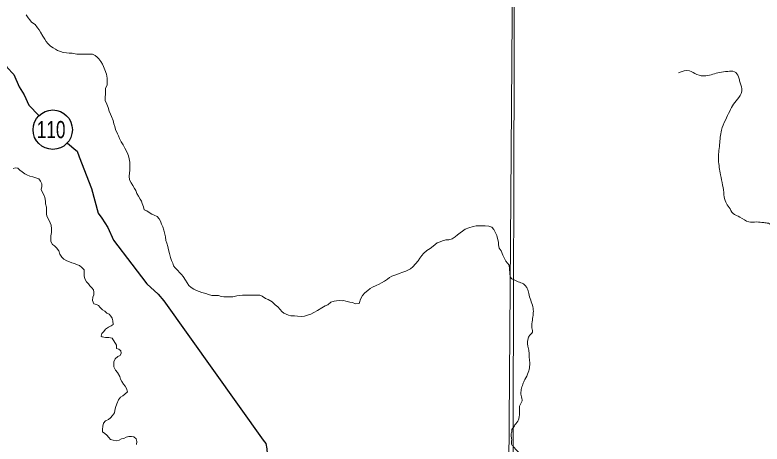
# Model space of a CAD drawing. Extents: x -1643653 to 4543381, y 1624270 to 13878484.
# Drawn here: x 616478 to 619526, y 8901080 to 8902830 of the extents above; entities that cross this region are included whole.
import ezdxf
from ezdxf.enums import TextEntityAlignment as Align

# ---------------------------------------------------------------- set-up
doc = ezdxf.new("R2010")
doc.units = 0
doc.header["$LTSCALE"] = 200
doc.layers.add('6', color=7, linetype='Continuous', lineweight=13)
doc.layers.add('60', color=7, linetype='Continuous', lineweight=13)

msp = doc.modelspace()

# ---------------------------------------------------------------- linework, layer by layer
at = {"layer": '6'}
for points in [[(618663, 8924716.1), (618558.3, 8909803.7), (618456.5, 8896026.7)], [(616524, 8902830.2), (616532, 8902818.9), (616539.1, 8902809.7), (616546.1, 8902800.5), (616560.3, 8902791.2), (616570.4, 8902777.9), (616577.4, 8902768.7), (616582.5, 8902759.5), (616591.5, 8902743.1), (616599.6, 8902730.8), (616605.6, 8902721.6), (616612.7, 8902713.4), (616622.8, 8902703.2), (616633.9, 8902696), (616643, 8902689.8), (616651.3, 8902684.9), (616664.3, 8902680.5), (616674.5, 8902677.4), (616688.7, 8902675.3), (616698.9, 8902674.2), (616712.1, 8902674.1), (616730.4, 8902669.9), (616742.6, 8902669.8), (616754.8, 8902669.7), (616772.1, 8902669.6), (616784.3, 8902669.6), (616794.5, 8902669.5), (616805.6, 8902665.3), (616813.7, 8902658.2), (616820.8, 8902651), (616828.8, 8902639.7), (616834.9, 8902629.5), (616838.9, 8902620.3), (616844.9, 8902606), (616851.9, 8902588.6), (616854.8, 8902572.3), (616854.7, 8902555), (616854.6, 8902543.8), (616847.4, 8902531.6), (616847.3, 8902519.4), (616847.2, 8902508.2), (616846.1, 8902492.9), (616846.1, 8902481.7), (616853.1, 8902466.4), (616858.1, 8902452.1), (616863, 8902437.8), (616868, 8902425.5), (616872, 8902415.3), (616879.1, 8902399), (616882, 8902385.7), (616885, 8902374.5), (616888, 8902363.3), (616896, 8902345.9)], [(616896, 8902345.9), (616900, 8902336.7), (616905, 8902326.5), (616912, 8902312.2), (616920.1, 8902299.9), (616927.1, 8902286.6), (616936.1, 8902269.2), (616941.1, 8902254.9), (616944.1, 8902243.7), (616947.1, 8902230.4), (616947, 8902218.2), (616946.9, 8902207), (616946.8, 8902196.8), (616945.7, 8902184.6), (616944.6, 8902172.4), (616945.6, 8902158.1), (616951.6, 8902144.8), (616958.6, 8902134.6), (616965.7, 8902122.3), (616971.7, 8902114.1), (616975.7, 8902101.9), (616982.7, 8902091.7), (616988.8, 8902079.4), (616993.8, 8902070.2), (616997.8, 8902061), (617002.8, 8902047.7), (617005.7, 8902035.5), (617015.9, 8902031.3), (617026, 8902024.1), (617037.2, 8902018), (617046.3, 8902013.8), (617058.5, 8902008.7), (617066.5, 8901998.4), (617071.5, 8901989.2), (617076.5, 8901976.9), (617081.6, 8901965.7), (617085.5, 8901952.4)], [(616470.2, 8902203.8), (616480.3, 8902206.8), (616490.5, 8902205.7), (616498.6, 8902197.5), (616507.7, 8902190.3), (616517.8, 8902182.1), (616526.9, 8902178), (616539.1, 8902172.8), (616551.3, 8902169.7), (616563.5, 8902166.5), (616575.7, 8902161.3), (616582.7, 8902152.1), (616587.7, 8902141.9), (616587.7, 8902130.7), (616584.5, 8902118.5), (616590.5, 8902106.2), (616595.6, 8902097)], [(616595.6, 8902097), (616600.6, 8902085.8), (616602.5, 8902070.5), (616603.4, 8902060.3), (616606.4, 8902046), (616606.3, 8902035.8), (616606.2, 8902016.5), (616610.2, 8902007.3), (616616.2, 8901995), (616622.2, 8901982.8), (616625.2, 8901972.6), (616627.2, 8901958.3), (616627.1, 8901943), (616624.9, 8901928.8), (616624.8, 8901917.6), (616624.8, 8901906.3), (616630.8, 8901894.1), (616639.9, 8901888.9), (616647, 8901880.7), (616657.1, 8901868.4), (616661, 8901855.2), (616669.1, 8901842.9), (616678.2, 8901833.7)], [(617085.5, 8901952.4), (617088.5, 8901941.2), (617092.5, 8901925.9), (617094.4, 8901910.6), (617097.4, 8901899.4), (617101.3, 8901886.1), (617104.3, 8901872.9), (617109.3, 8901857.6), (617113.2, 8901841.2), (617117.2, 8901829), (617122.2, 8901817.7), (617125.2, 8901807.5), (617132.3, 8901799.3), (617141.4, 8901789.1), (617150.5, 8901778.8), (617157.5, 8901771.7), (617164.6, 8901763.5), (617173.7, 8901749.1), (617180.7, 8901737.9), (617187.7, 8901726.6), (617196.8, 8901718.4), (617208, 8901712.2), (617219.1, 8901707.1), (617229.3, 8901701.9), (617240.4, 8901697.8), (617256.7, 8901693.6), (617267.8, 8901690.5), (617281, 8901686.3), (617293.2, 8901686.2), (617308.5, 8901686.1), (617319.7, 8901682), (617330.8, 8901680.9), (617345.1, 8901680.8), (617355.3, 8901680.7), (617367.5, 8901680.7), (617383.8, 8901684.6), (617396, 8901686.6), (617407.2, 8901687.5), (617422.5, 8901687.4), (617437.7, 8901687.3), (617454, 8901687.2), (617464.2, 8901687.2), (617477.4, 8901687.1), (617486.5, 8901682.9), (617500.7, 8901673.7), (617511.8, 8901669.6), (617528.1, 8901660.3), (617540.2, 8901648), (617550.3, 8901639.8), (617560.4, 8901629.5), (617567.5, 8901620.3), (617575.6, 8901614.1), (617584.7, 8901610), (617593.8, 8901605.9), (617604, 8901602.7), (617618.2, 8901602.6), (617630.4, 8901601.6), (617646.7, 8901600.4), (617659.9, 8901601.4), (617671.1, 8901605.4), (617685.4, 8901610.4), (617697.6, 8901616.4), (617713, 8901625.5), (617730.3, 8901635.6), (617743.6, 8901644.6)], [(617882.8, 8901653.4), (617884.2, 8901658.2), (617887.4, 8901671.5), (617896.6, 8901686.7), (617905.8, 8901696.8), (617918.1, 8901705.9), (617927.3, 8901714), (617937.6, 8901720), (617951.8, 8901727.1), (617964.1, 8901732.1), (617973.3, 8901737.1), (617985.5, 8901744.2), (617997.8, 8901752.3), (618006, 8901759.3), (618015.2, 8901764.4), (618035.6, 8901771.4), (618045.8, 8901776.4), (618061.1, 8901781.4), (618072.3, 8901785.4), (618081.5, 8901789.4), (618091.7, 8901794.4), (618100.9, 8901803.6), (618112.2, 8901814.7), (618123.4, 8901827.9), (618129.6, 8901838), (618137.8, 8901849.2), (618145, 8901857.3), (618158.3, 8901869.4), (618171.6, 8901877.5), (618183.8, 8901886.6), (618193.1, 8901893.6), (618201.2, 8901900.7), (618212.5, 8901904.7), (618222.7, 8901908.7), (618235.9, 8901912.7), (618248.1, 8901913.7), (618261.4, 8901916.6), (618274.7, 8901925.7), (618283.9, 8901933.8), (618294.1, 8901941.9), (618304.3, 8901948.9), (618314.5, 8901956), (618329.8, 8901962), (618347.2, 8901967), (618359.4, 8901970), (618382.8, 8901969.8), (618396, 8901969.8), (618411.3, 8901968.6), (618423.4, 8901964.5), (618431.5, 8901955.3), (618438.5, 8901942), (618443.6, 8901930.7), (618447.5, 8901918.5), (618450.5, 8901903.2), (618450.4, 8901892), (618453.4, 8901879.7), (618461.4, 8901868.5), (618468.4, 8901850.1), (618476.5, 8901834.8), (618480.5, 8901825.6), (618487.5, 8901818.4), (618494.6, 8901809.2), (618499, 8901761.6)], [(616678.2, 8901833.7), (616690.3, 8901827.5), (616700.5, 8901823.3), (616710.6, 8901819.2), (616720.8, 8901816.1), (616729.9, 8901811.9), (616742.1, 8901807.8), (616751.2, 8901800.6), (616760.3, 8901791.4), (616760.2, 8901780.2), (616760.1, 8901766.9), (616763.1, 8901754.7), (616770.1, 8901741.4), (616778.2, 8901734.2), (616784.2, 8901725), (616791.3, 8901716.8), (616798.4, 8901709.6), (616800.3, 8901699.4), (616800.3, 8901688.2), (616796.1, 8901679.1), (616794, 8901665.8), (616800, 8901652.6), (616810.2, 8901649.4), (616819.3, 8901645.3), (616826.4, 8901637.1), (616835.5, 8901627.9), (616844.6, 8901621.7), (616852.7, 8901614.5), (616862.8, 8901609.4), (616869.9, 8901602.2), (616874.9, 8901593), (616876.8, 8901582.8), (616878.8, 8901568.5), (616870.6, 8901562.5), (616859.4, 8901557.4), (616848.1, 8901548.3), (616840.9, 8901539.2), (616832.8, 8901531.1), (616829.6, 8901519.9), (616834.3, 8901517)], [(617743.6, 8901644.6), (617754.8, 8901648.6), (617767.1, 8901658.7), (617779.9, 8901663.6), (617790.1, 8901664.4), (617803.5, 8901666), (617813.7, 8901664.4), (617818.3, 8901665.2), (617827.8, 8901663.6), (617844.2, 8901658.9), (617856, 8901657.3), (617867.8, 8901651.8), (617882.8, 8901653.4)], [(616834.3, 8901517), (616847.9, 8901514.7), (616860.7, 8901515), (616874.9, 8901511.8), (616892, 8901483.2), (616891.9, 8901470), (616902.1, 8901466.8), (616910.2, 8901460.7), (616911.1, 8901450.5), (616907, 8901441.3), (616897.8, 8901437.3), (616886.6, 8901427.2), (616881.4, 8901416.1), (616881.3, 8901405.9), (616881.2, 8901394.7), (616888.3, 8901381.4), (616896.3, 8901372.1), (616905.4, 8901355.8), (616909.4, 8901345.6), (616914.4, 8901335.3), (616921.5, 8901324.1), (616927.5, 8901315.9), (616933.5, 8901306.7), (616937.5, 8901293.4), (616926.3, 8901284.3), (616918.1, 8901277.3), (616908.9, 8901271.2), (616900.7, 8901260.1), (616893.4, 8901243.8), (616888.2, 8901229.6), (616885.1, 8901217.4), (616884, 8901207.2), (616875.8, 8901197.1), (616867.6, 8901187.9), (616859.4, 8901180.8), (616848.2, 8901174.8), (616839, 8901165.7), (616836.9, 8901153.5), (616835.8, 8901140.2), (616835.7, 8901130.1), (616844.8, 8901122.9), (616852.9, 8901116.7), (616861, 8901107.5), (616868, 8901098.3), (616879.2, 8901096.2), (616891.4, 8901093), (616903.6, 8901096), (616912.8, 8901102.1), (616923, 8901103), (616932.2, 8901109.1), (616942.4, 8901111), (616953.6, 8901111), (616963.7, 8901109.9), (616972.8, 8901101.7), (616974.8, 8901090.5), (616974.7, 8901078.2)]]:
    msp.add_lwpolyline(points, dxfattribs=at)
msp.add_lwpolyline([(618535.2, 8909853.3), (607574.3, 8909890.7), (607543.3, 8898835.3), (618504.2, 8898795.8)], close=True, dxfattribs=at)
at = {"layer": '6', "lineweight": 25}
for points in [[(616044.3, 8903031.2), (616338.7, 8902741.3), (616398.6, 8902682.1), (616445.2, 8902616.8), (616473.6, 8902587.2), (616494.9, 8902537.3), (616516.1, 8902503.6), (616535.3, 8902462.8), (616575.3, 8902420.1)], [(616692.6, 8902307.3), (616726.2, 8902278.1), (616732.3, 8902274), (616740.4, 8902251.6), (616789.8, 8902122.1), (616817, 8902022.2), (616832.2, 8902001.8)], [(616832.2, 8902001.8), (616857.5, 8901964), (616879.7, 8901912), (616954.8, 8901814.1), (617016.6, 8901733.5), (617062.3, 8901691.6), (617085.6, 8901664.1), (617491.1, 8901095.8), (617501.2, 8901082.6), (617505.2, 8901061.2), (617519.8, 8900868.6), (617561, 8900712.6), (617580, 8900602.6), (617583.9, 8900553.7), (617583.7, 8900508.8), (617579.5, 8900483.4), (617569.1, 8900420.2), (617561.6, 8900327.5), (617544.5, 8899823.2), (617553.6, 8899807.9), (617563.8, 8899799.8), (617571, 8899793.8)]]:
    msp.add_lwpolyline(points, dxfattribs=at)
msp.add_circle((616632.2, 8902362.2), 80.3, dxfattribs=at)
at = {"layer": '6'}
for points in [[(619185.4, 8902594.1), (619229.7, 8902602.4), (619260.2, 8902587.2), (619297.6, 8902581.7), (619353, 8902595.5), (619386.3, 8902599.7), (619414, 8902598.3), (619430.6, 8902577.5), (619434.8, 8902560.9), (619444.5, 8902529), (619432, 8902493), (619409.8, 8902466.7), (619394.6, 8902437.6), (619376.6, 8902401.6), (619361.3, 8902360), (619353, 8902301.8), (619348.9, 8902238.1), (619357.2, 8902178.5), (619365.5, 8902135.6), (619371, 8902096.8), (619378, 8902066.3), (619391.8, 8902045.5), (619408.4, 8902020.6), (619436.2, 8902005.4), (619472.2, 8901986), (619504, 8901986), (619533.1, 8901983.2), (619552.5, 8901980.4), (619581.6, 8901952.7), (619601, 8901927.8), (619628.7, 8901891.8), (619645.3, 8901864.1), (619663.3, 8901839.1), (619663.3, 8901812.8), (619663.8, 8901792.9), (619665.6, 8901776.9), (619669.4, 8901761.8), (619673.2, 8901744.9), (619684, 8901732.2), (619697.6, 8901723.7), (619722.6, 8901713.8), (619749.9, 8901713.4), (619772.4, 8901712.4), (619785.6, 8901712.4), (619810.1, 8901719), (619828.4, 8901722.8), (619849.6, 8901727.5), (619870.3, 8901732.2), (619891.9, 8901732.7), (619914.5, 8901727.5), (619939.5, 8901714.3), (619956.4, 8901704), (619975.7, 8901693.2), (619996.4, 8901679), (620013.8, 8901663.5)], [(618499, 8901761.6), (618503.2, 8901756.5), (618514.3, 8901749.3), (618537.3, 8901740.1), (618557.5, 8901729.9), (618566, 8901718.5), (618573.2, 8901700), (618580, 8901674.2), (618589.5, 8901646.4), (618593.3, 8901621.8), (618591.2, 8901598.9), (618587.7, 8901571.1), (618588.4, 8901548.8), (618589.1, 8901537), (618583.5, 8901528.6), (618575.9, 8901520.3), (618571, 8901505), (618569.5, 8901492.9), (618571.1, 8901478.9), (618575.3, 8901458.1), (618576.3, 8901438.2), (618578.3, 8901414.3), (618577.9, 8901397.7), (618572.6, 8901372.7), (618558.5, 8901343), (618550.3, 8901324.2), (618544.1, 8901303.3), (618542.6, 8901289.4), (618545.9, 8901266.5), (618547.2, 8901256.2), (618542, 8901245.6), (618537.3, 8901235.3), (618536.4, 8901218.2), (618537.1, 8901203.9), (618535, 8901190.1), (618531.9, 8901176.4), (618524.9, 8901167.3), (618516, 8901155.2), (618510.6, 8901147.1), (618506.1, 8901139.1), (618505.3, 8901129.8), (618503, 8901122.9), (618503.4, 8901111.4), (618504.7, 8901093.6), (618504.2, 8901080), (618511.5, 8901070.3), (618519.3, 8901061), (618531.9, 8901048.2), (618539.3, 8901039.7), (618544.9, 8901022.6), (618545.9, 8901009.7), (618545.5, 8901001.1), (618542, 8900989.9), (618540.8, 8900979.8), (618540.4, 8900969.7)]]:
    msp.add_spline(points, degree=3, dxfattribs=at)
at = {"layer": '60', "lineweight": 25}
msp.add_spline([(814781, 9009175.5), (814787.2, 9009173.4), (814796.9, 9009173.4), (814799.4, 9009172.4), (814805.1, 9009174.5), (814805.6, 9009176.5), (814811.7, 9009179.5), (814811.7, 9009179.5), (814801.5, 9009181), (814790.7, 9009181.5), (814784.1, 9009183.1), (814777.4, 9009185.1), (814778.4, 9009175.5)], degree=3, dxfattribs=at)

# ---------------------------------------------------------------- texts
at = {"layer": '6', "width": 0.75}
msp.add_text('110', height=70, dxfattribs=at).set_placement((616625.8, 8902327.6), align=Align.CENTER)

doc.saveas('drawing.dxf')
